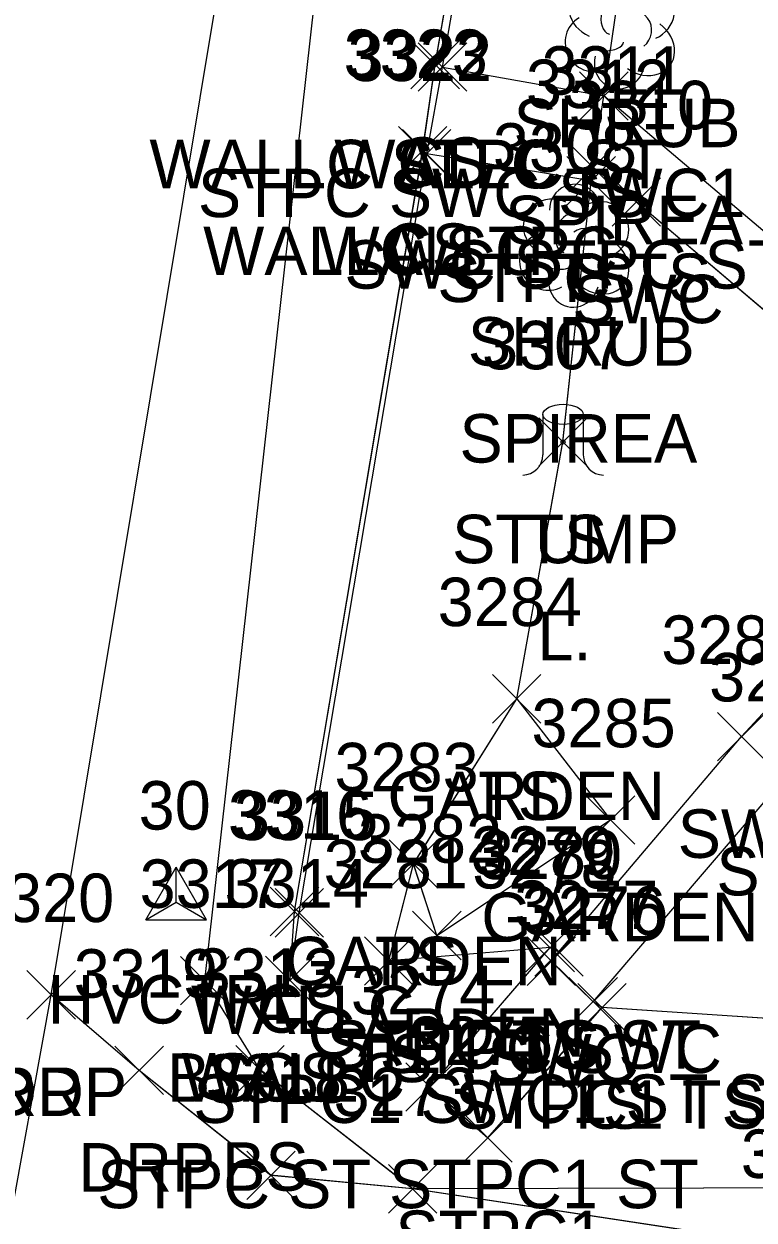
# Model space of a CAD drawing. Extents: x 1554668 to 1563881, y 831386 to 834374.
# Drawn here: x 1562370.27 to 1562400.39, y 833250.36 to 833299.71 of the extents above; entities that cross this region are included whole.
import ezdxf

# ---------------------------------------------------------------- set-up
doc = ezdxf.new("R2010")
doc.units = 0
for name, color, linetype in [('C_A', 7, 'Continuous'), ('C_I', 7, 'Continuous'), ('CPSM', 7, 'Continuous'), ('L_A', 7, 'Continuous'), ('L_C', 7, 'Continuous'), ('L_I', 7, 'Continuous'), ('L_TIC', 7, 'Continuous'), ('LAPB', 7, 'Continuous'), ('LBF', 7, 'Continuous'), ('LELB', 7, 'Continuous'), ('LSH', 7, 'Continuous'), ('LTS', 7, 'Continuous'), ('LW', 7, 'Continuous'), ('P_A', 7, 'Continuous'), ('P_I', 7, 'Continuous'), ('P_TIC', 7, 'Continuous'), ('PET', 7, 'Continuous'), ('R_A', 7, 'Continuous'), ('R_I', 7, 'Continuous'), ('R_TIC', 7, 'Continuous'), ('RDP', 7, 'Continuous'), ('RSW', 7, 'Continuous')]:
    doc.layers.add(name, color=color, linetype=linetype)

msp = doc.modelspace()

# ---------------------------------------------------------------- linework, layer by layer
at = {"layer": 'CPSM'}
for p, q in [((1562375.301, 833262.75), (1562376.551, 833264.915)), ((1562377.801, 833262.75), (1562376.551, 833264.915)), ((1562376.551, 833263.471), (1562376.551, 833264.915)), ((1562375.301, 833262.75), (1562376.551, 833263.471)), ((1562376.551, 833263.471), (1562376.551, 833263.471)), ((1562376.551, 833263.471), (1562377.801, 833262.75)), ((1562375.301, 833262.75), (1562377.801, 833262.75))]:
    msp.add_line(p, q, dxfattribs=at)
at = {"layer": 'L_TIC'}
for points in [[(1562386.233, 833297.026), (1562388.233, 833299.026)], [(1562388.233, 833297.026), (1562386.233, 833299.026)], [(1562386.533, 833296.925), (1562388.533, 833298.925)], [(1562388.533, 833296.925), (1562386.533, 833298.925)], [(1562386.533, 833296.925), (1562388.533, 833298.925)], [(1562388.533, 833296.925), (1562386.533, 833298.925)], [(1562393.192, 833295.736), (1562395.192, 833297.736)], [(1562395.192, 833295.736), (1562393.192, 833297.736)], [(1562393.192, 833295.736), (1562395.192, 833297.736)], [(1562395.192, 833295.736), (1562393.192, 833297.736)], [(1562385.714, 833293.475), (1562387.714, 833295.475)], [(1562387.714, 833293.475), (1562385.714, 833295.475)], [(1562385.881, 833293.348), (1562387.881, 833295.348)], [(1562387.881, 833293.348), (1562385.881, 833295.348)], [(1562385.881, 833293.348), (1562387.881, 833295.348)], [(1562387.881, 833293.348), (1562385.881, 833295.348)], [(1562392.746, 833292.785), (1562394.746, 833294.785)], [(1562394.746, 833292.785), (1562392.746, 833294.785)], [(1562392.669, 833292.233), (1562394.669, 833294.233)], [(1562394.669, 833292.233), (1562392.669, 833294.233)], [(1562392.669, 833292.233), (1562394.669, 833294.233)], [(1562394.669, 833292.233), (1562392.669, 833294.233)], [(1562391.504, 833281.458), (1562393.504, 833283.458)], [(1562393.504, 833281.458), (1562391.504, 833283.458)], [(1562389.594, 833270.863), (1562391.594, 833272.863)], [(1562391.594, 833270.863), (1562389.594, 833272.863)], [(1562389.594, 833270.863), (1562391.594, 833272.863)], [(1562391.594, 833270.863), (1562389.594, 833272.863)], [(1562393.463, 833265.867), (1562395.463, 833267.867)], [(1562395.463, 833265.867), (1562393.463, 833267.867)], [(1562393.463, 833265.867), (1562395.463, 833267.867)], [(1562395.463, 833265.867), (1562393.463, 833267.867)], [(1562385.337, 833264.05), (1562387.337, 833266.05)], [(1562387.337, 833264.05), (1562385.337, 833266.05)], [(1562385.337, 833264.05), (1562387.337, 833266.05)], [(1562387.337, 833264.05), (1562385.337, 833266.05)], [(1562380.43, 833262.093), (1562382.43, 833264.093)], [(1562382.43, 833262.093), (1562380.43, 833264.093)], [(1562380.625, 833262.038), (1562382.625, 833264.038)], [(1562382.625, 833262.038), (1562380.625, 833264.038)], [(1562386.302, 833261.1), (1562388.302, 833263.1)], [(1562388.302, 833261.1), (1562386.302, 833263.1)], [(1562386.302, 833261.1), (1562388.302, 833263.1)], [(1562388.302, 833261.1), (1562386.302, 833263.1)], [(1562390.976, 833260.602), (1562392.976, 833262.602)], [(1562392.976, 833260.602), (1562390.976, 833262.602)], [(1562390.976, 833260.602), (1562392.976, 833262.602)], [(1562392.976, 833260.602), (1562390.976, 833262.602)], [(1562384.323, 833260.052), (1562386.323, 833262.052)], [(1562386.323, 833260.052), (1562384.323, 833262.052)], [(1562391.336, 833260.429), (1562393.336, 833262.429)], [(1562393.336, 833260.429), (1562391.336, 833262.429)], [(1562376.731, 833259.241), (1562378.731, 833261.241)], [(1562378.731, 833259.241), (1562376.731, 833261.241)], [(1562380.234, 833259.254), (1562382.234, 833261.254)], [(1562382.234, 833259.254), (1562380.234, 833261.254)], [(1562380.234, 833259.254), (1562382.234, 833261.254)], [(1562382.234, 833259.254), (1562380.234, 833261.254)], [(1562392.751, 833258.369), (1562394.751, 833260.369)], [(1562394.751, 833258.369), (1562392.751, 833260.369)], [(1562393.112, 833258.127), (1562395.112, 833260.127)], [(1562395.112, 833258.127), (1562393.112, 833260.127)], [(1562393.112, 833258.127), (1562395.112, 833260.127)], [(1562395.112, 833258.127), (1562393.112, 833260.127)], [(1562379.005, 833255.57), (1562381.005, 833257.57)], [(1562381.005, 833255.57), (1562379.005, 833257.57)], [(1562386.016, 833254.852), (1562388.016, 833256.852)], [(1562388.016, 833254.852), (1562386.016, 833256.852)], [(1562386.016, 833254.852), (1562388.016, 833256.852)], [(1562388.016, 833254.852), (1562386.016, 833256.852)], [(1562388.402, 833252.757), (1562390.402, 833254.757)], [(1562390.402, 833252.757), (1562388.402, 833254.757)], [(1562385.3, 833250.653), (1562387.3, 833252.653)], [(1562387.3, 833250.653), (1562385.3, 833252.653)]]:
    msp.add_lwpolyline(points, dxfattribs=at)
at = {"layer": 'LAPB'}
for points in [[(1562387.302, 833262.1), (1562386.337, 833265.05), (1562390.594, 833271.863), (1562394.463, 833266.867)], [(1562387.303, 833262.102), (1562386.342, 833265.053), (1562390.595, 833271.865), (1562394.467, 833266.87)], [(1562387.303, 833262.102), (1562386.342, 833265.053), (1562390.595, 833271.865), (1562394.467, 833266.87)], [(1562387.303, 833262.102), (1562386.342, 833265.053), (1562390.595, 833271.865), (1562394.467, 833266.87)], [(1562387.302, 833262.1), (1562394.463, 833266.867)], [(1562387.303, 833262.102), (1562394.467, 833266.87)], [(1562387.303, 833262.102), (1562394.467, 833266.87)], [(1562387.303, 833262.102), (1562394.467, 833266.87)]]:
    msp.add_lwpolyline(points, dxfattribs=at)
at = {"layer": 'LBF'}
for points in [[(1562387.532, 833297.924), (1562394.194, 833296.741)], [(1562387.532, 833297.924), (1562394.194, 833296.741)], [(1562387.532, 833297.924), (1562394.194, 833296.741)], [(1562387.533, 833297.925), (1562394.192, 833296.736)], [(1562393.746, 833293.785), (1562393.669, 833293.233), (1562386.881, 833294.348)], [(1562393.747, 833293.789), (1562393.671, 833293.238), (1562386.882, 833294.353)], [(1562393.747, 833293.789), (1562393.671, 833293.238), (1562386.882, 833294.353)], [(1562393.747, 833293.789), (1562393.671, 833293.238), (1562386.882, 833294.353)], [(1562387.016, 833255.852), (1562391.976, 833261.602), (1562392.336, 833261.429)], [(1562387.019, 833255.853), (1562391.972, 833261.604), (1562392.333, 833261.431)], [(1562387.019, 833255.853), (1562391.972, 833261.604), (1562392.333, 833261.431)], [(1562387.019, 833255.853), (1562391.972, 833261.604), (1562392.333, 833261.431)], [(1562387.016, 833255.852), (1562389.402, 833253.757), (1562394.112, 833259.127), (1562393.751, 833259.369)], [(1562387.019, 833255.853), (1562389.402, 833253.76), (1562394.117, 833259.128), (1562393.749, 833259.372)], [(1562387.019, 833255.853), (1562389.402, 833253.76), (1562394.117, 833259.128), (1562393.749, 833259.372)], [(1562387.019, 833255.853), (1562389.402, 833253.76), (1562394.117, 833259.128), (1562393.749, 833259.372)]]:
    msp.add_lwpolyline(points, dxfattribs=at)
at = {"layer": 'LELB'}
for points in [[(1562381.234, 833260.257), (1562381.43, 833263.095), (1562386.716, 833294.48), (1562387.232, 833298.024), (1562391.268, 833321.202), (1562394.271, 833322.04), (1562398.857, 833323.042)], [(1562381.234, 833260.257), (1562381.43, 833263.095), (1562386.716, 833294.48), (1562387.232, 833298.024), (1562391.268, 833321.202), (1562394.271, 833322.04), (1562398.857, 833323.042)], [(1562381.234, 833260.257), (1562381.43, 833263.095), (1562386.716, 833294.48), (1562387.232, 833298.024), (1562391.268, 833321.202), (1562394.271, 833322.04), (1562398.857, 833323.042)], [(1562381.234, 833260.254), (1562381.43, 833263.093), (1562386.714, 833294.475), (1562387.233, 833298.026), (1562391.266, 833321.195), (1562394.272, 833322.041), (1562398.858, 833323.042)], [(1562425.151, 833252.402), (1562404.304, 833251.69), (1562386.304, 833251.652), (1562380.005, 833256.573), (1562377.73, 833260.247), (1562384.697, 833322.454)], [(1562425.151, 833252.402), (1562404.304, 833251.69), (1562386.304, 833251.652), (1562380.005, 833256.573), (1562377.73, 833260.247), (1562384.697, 833322.454)], [(1562425.151, 833252.402), (1562404.304, 833251.69), (1562386.304, 833251.652), (1562380.005, 833256.573), (1562377.73, 833260.247), (1562384.697, 833322.454)], [(1562425.153, 833252.399), (1562404.301, 833251.689), (1562386.3, 833251.653), (1562380.005, 833256.57), (1562377.731, 833260.241), (1562384.697, 833322.454)], [(1562394.192, 833296.736), (1562397.428, 833319.075), (1562417.217, 833316.322), (1562437.953, 833313.273)], [(1562394.194, 833296.741), (1562397.43, 833319.081), (1562417.218, 833316.324), (1562437.954, 833313.277)], [(1562394.194, 833296.741), (1562397.43, 833319.081), (1562417.218, 833316.324), (1562437.954, 833313.277)], [(1562394.194, 833296.741), (1562397.43, 833319.081), (1562417.218, 833316.324), (1562437.954, 833313.277)], [(1562390.594, 833271.863), (1562392.504, 833282.458), (1562393.669, 833293.233)], [(1562390.595, 833271.865), (1562392.504, 833282.46), (1562393.671, 833293.238)], [(1562390.595, 833271.865), (1562392.504, 833282.46), (1562393.671, 833293.238)], [(1562390.595, 833271.865), (1562392.504, 833282.46), (1562393.671, 833293.238)], [(1562391.972, 833261.604), (1562385.321, 833261.055), (1562386.342, 833265.053)], [(1562391.972, 833261.604), (1562385.321, 833261.055), (1562386.342, 833265.053)], [(1562391.972, 833261.604), (1562385.321, 833261.055), (1562386.342, 833265.053)], [(1562391.976, 833261.602), (1562385.323, 833261.052), (1562386.337, 833265.05)], [(1562425.811, 833256.362), (1562404.864, 833258.412), (1562394.112, 833259.127)], [(1562425.81, 833256.364), (1562404.863, 833258.415), (1562394.117, 833259.128)], [(1562425.81, 833256.364), (1562404.863, 833258.415), (1562394.117, 833259.128)], [(1562425.81, 833256.364), (1562404.863, 833258.415), (1562394.117, 833259.128)]]:
    msp.add_lwpolyline(points, dxfattribs=at)
at = {"layer": 'LSH'}
for p, q in [((1562394.833, 833299.62), (1562394.833, 833299.62)), ((1562394.833, 833299.62), (1562394.833, 833299.62)), ((1562392.949, 833290.61), (1562392.949, 833290.61)), ((1562392.949, 833290.61), (1562392.949, 833290.61))]:
    msp.add_line(p, q, dxfattribs=at)
msp.add_arc((1562392.996, 833292.044), 1.047, 335.5272, 180.9563, dxfattribs=at)
for centre, major_axis, ratio, start_param, end_param in [((1562394.041, 833300.286), (1.21, -0.512), 0.895232, 1.570796, 4.712389), ((1562395.874, 833300.203), (-1.141, -0.483), 0.949671, 1.570796, 4.712389), ((1562394.624, 833300.078), (-0.208, -0.792), 0.645439, 3.141593, 6.283185), ((1562395.333, 833299.453), (-0.5, 0.667), 0.989748, 3.141593, 6.283185), ((1562393.75, 833298.911), (0.584, -1.042), 0.959034, 3.141593, 6.283185), ((1562395.833, 833298.786), (-1.09, 0.792), 0.841452, 1.570796, 4.712389), ((1562394.375, 833298.87), (-0.625, -0.083), 0.423636, 0, 3.141593), ((1562394.833, 833298.12), (0.265, 1.061), 0.942809, 1.570796, 4.712389), ((1562392.158, 833291.276), (1.21, -0.512), 0.895232, 1.570796, 4.712389), ((1562393.991, 833291.193), (-1.141, -0.483), 0.949671, 1.570796, 4.712389), ((1562392.741, 833291.068), (-0.208, -0.792), 0.645439, 3.141593, 6.283185), ((1562393.449, 833290.443), (-0.5, 0.667), 0.989748, 3.141593, 6.283185), ((1562391.866, 833289.901), (0.584, -1.042), 0.959034, 3.141593, 6.283185), ((1562393.949, 833289.777), (-1.09, 0.792), 0.841452, 1.570796, 4.712389), ((1562392.491, 833289.86), (-0.625, -0.083), 0.423636, 0, 3.141593), ((1562392.95, 833289.11), (0.265, 1.061), 0.942809, 1.570796, 4.712389)]:
    msp.add_ellipse(centre, major_axis=major_axis, ratio=ratio, start_param=start_param, end_param=end_param, dxfattribs=at)
at = {"layer": 'LTS'}
for p, q in [((1562391.675, 833283.598), (1562391.675, 833281.931)), ((1562393.341, 833283.431), (1562393.341, 833283.598)), ((1562393.341, 833283.598), (1562393.341, 833281.931)), ((1562392.508, 833282.455), (1562392.508, 833282.455)), ((1562392.508, 833282.455), (1562392.508, 833282.455)), ((1562392.508, 833282.431), (1562392.508, 833282.431))]:
    msp.add_line(p, q, dxfattribs=at)
msp.add_circle((1562392.508, 833282.455), 0.0833, dxfattribs=at)
for centre, start, end in [((1562390.841, 833281.931), 270, 360), ((1562394.175, 833281.931), 180, 270)]:
    msp.add_arc(centre, 0.833, start, end, dxfattribs=at)
msp.add_ellipse((1562392.508, 833283.598), major_axis=(-0.833, 0), ratio=0.5, dxfattribs=at)
at = {"layer": 'LW'}
for points in [[(1562381.234, 833260.254), (1562381.625, 833263.038), (1562386.881, 833294.348), (1562387.533, 833297.925), (1562391.517, 833321.033), (1562394.272, 833322.041)], [(1562381.234, 833260.257), (1562381.627, 833263.039), (1562386.882, 833294.353), (1562387.532, 833297.924), (1562391.519, 833321.039), (1562394.271, 833322.04)], [(1562381.234, 833260.257), (1562381.627, 833263.039), (1562386.882, 833294.353), (1562387.532, 833297.924), (1562391.519, 833321.039), (1562394.271, 833322.04)], [(1562381.234, 833260.257), (1562381.627, 833263.039), (1562386.882, 833294.353), (1562387.532, 833297.924), (1562391.519, 833321.039), (1562394.271, 833322.04)]]:
    msp.add_lwpolyline(points, dxfattribs=at)
at = {"layer": 'P_TIC'}
for points in [[(1562370.389, 833258.656), (1562372.389, 833260.656)], [(1562372.389, 833258.656), (1562370.389, 833260.656)]]:
    msp.add_lwpolyline(points, dxfattribs=at)
at = {"layer": 'PET'}
for points in [[(1562293.2, 832810.286), (1562300.396, 832850.568), (1562308.055, 832893.341), (1562311.287, 832911.514), (1562317.744, 832948.774), (1562319.194, 832956.227), (1562322.7, 832975.05), (1562324.671, 832987.025), (1562331.672, 833029.796), (1562339.066, 833072.416), (1562343.078, 833095.98), (1562348.142, 833128.239), (1562354.649, 833163.69), (1562361.17, 833205.426), (1562366.308, 833231.661), (1562371.389, 833259.656), (1562381.749, 833322.062), (1562383.966, 833334.665), (1562387.156, 833355.182), (1562390.312, 833375.983), (1562393.977, 833397.668)], [(1562293.205, 832810.287), (1562300.398, 832850.573), (1562308.061, 832893.345), (1562311.291, 832911.518), (1562317.744, 832948.775), (1562319.194, 832956.226), (1562322.701, 832975.053), (1562324.671, 832987.025), (1562331.672, 833029.797), (1562339.066, 833072.413), (1562343.078, 833095.98), (1562348.141, 833128.239), (1562354.651, 833163.692), (1562361.172, 833205.429), (1562366.308, 833231.663), (1562371.39, 833259.659), (1562381.75, 833322.061), (1562383.966, 833334.667), (1562387.156, 833355.187), (1562390.311, 833375.989), (1562393.977, 833397.67)], [(1562293.205, 832810.287), (1562300.398, 832850.573), (1562308.061, 832893.345), (1562311.291, 832911.518), (1562317.744, 832948.775), (1562319.194, 832956.226), (1562322.701, 832975.053), (1562324.671, 832987.025), (1562331.672, 833029.797), (1562339.066, 833072.413), (1562343.078, 833095.98), (1562348.141, 833128.239), (1562354.651, 833163.692), (1562361.172, 833205.429), (1562366.308, 833231.663), (1562371.39, 833259.659), (1562381.75, 833322.061), (1562383.966, 833334.667), (1562387.156, 833355.187), (1562390.311, 833375.989), (1562393.977, 833397.67)], [(1562293.205, 832810.287), (1562300.398, 832850.573), (1562308.061, 832893.345), (1562311.291, 832911.518), (1562317.744, 832948.775), (1562319.194, 832956.226), (1562322.701, 832975.053), (1562324.671, 832987.025), (1562331.672, 833029.797), (1562339.066, 833072.413), (1562343.078, 833095.98), (1562348.141, 833128.239), (1562354.651, 833163.692), (1562361.172, 833205.429), (1562366.308, 833231.663), (1562371.39, 833259.659), (1562381.75, 833322.061), (1562383.966, 833334.667), (1562387.156, 833355.187), (1562390.311, 833375.989), (1562393.977, 833397.67)]]:
    msp.add_lwpolyline(points, dxfattribs=at)
at = {"layer": 'R_TIC'}
for points in [[(1562393.192, 833295.736), (1562395.192, 833297.736)], [(1562395.192, 833295.736), (1562393.192, 833297.736)], [(1562393.192, 833295.736), (1562395.192, 833297.736)], [(1562395.192, 833295.736), (1562393.192, 833297.736)], [(1562392.746, 833292.785), (1562394.746, 833294.785)], [(1562394.746, 833292.785), (1562392.746, 833294.785)], [(1562394.526, 833291.36), (1562396.526, 833293.36)], [(1562396.526, 833291.36), (1562394.526, 833293.36)], [(1562398.873, 833269.304), (1562400.873, 833271.304)], [(1562400.873, 833269.304), (1562398.873, 833271.304)], [(1562391.024, 833260.04), (1562393.024, 833262.04)], [(1562393.024, 833260.04), (1562391.024, 833262.04)], [(1562391.336, 833260.429), (1562393.336, 833262.429)], [(1562393.336, 833260.429), (1562391.336, 833262.429)], [(1562370.389, 833258.656), (1562372.389, 833260.656)], [(1562372.389, 833258.656), (1562370.389, 833260.656)], [(1562392.751, 833258.369), (1562394.751, 833260.369)], [(1562394.751, 833258.369), (1562392.751, 833260.369)], [(1562392.751, 833258.369), (1562394.751, 833260.369)], [(1562394.751, 833258.369), (1562392.751, 833260.369)], [(1562374.022, 833255.538), (1562376.022, 833257.538)], [(1562376.022, 833255.538), (1562374.022, 833257.538)], [(1562379.458, 833251.206), (1562381.458, 833253.206)], [(1562381.458, 833251.206), (1562379.458, 833253.206)], [(1562385.3, 833250.653), (1562387.3, 833252.653)], [(1562387.3, 833250.653), (1562385.3, 833252.653)]]:
    msp.add_lwpolyline(points, dxfattribs=at)
at = {"layer": 'RDP'}
for points in [[(1562424.546, 833246.28), (1562403.099, 833249.099), (1562386.3, 833251.653), (1562380.458, 833252.206), (1562375.022, 833256.538), (1562371.389, 833259.656)], [(1562424.543, 833246.284), (1562403.095, 833249.104), (1562386.304, 833251.652), (1562380.458, 833252.21), (1562375.022, 833256.536), (1562371.39, 833259.659)], [(1562424.543, 833246.284), (1562403.095, 833249.104), (1562386.304, 833251.652), (1562380.458, 833252.21), (1562375.022, 833256.536), (1562371.39, 833259.659)], [(1562424.543, 833246.284), (1562403.095, 833249.104), (1562386.304, 833251.652), (1562380.458, 833252.21), (1562375.022, 833256.536), (1562371.39, 833259.659)]]:
    msp.add_lwpolyline(points, dxfattribs=at)
at = {"layer": 'RSW'}
for points in [[(1562393.751, 833259.369), (1562392.024, 833261.04), (1562392.336, 833261.429), (1562399.873, 833270.304), (1562407.857, 833278.93), (1562408.217, 833281.606), (1562395.526, 833292.36), (1562393.746, 833293.785), (1562394.192, 833296.736)], [(1562393.749, 833259.372), (1562392.029, 833261.041), (1562392.333, 833261.431), (1562399.871, 833270.305), (1562407.858, 833278.932), (1562408.217, 833281.607), (1562395.528, 833292.364), (1562393.747, 833293.789), (1562394.194, 833296.741)], [(1562393.749, 833259.372), (1562392.029, 833261.041), (1562392.333, 833261.431), (1562399.871, 833270.305), (1562407.858, 833278.932), (1562408.217, 833281.607), (1562395.528, 833292.364), (1562393.747, 833293.789), (1562394.194, 833296.741)], [(1562393.749, 833259.372), (1562392.029, 833261.041), (1562392.333, 833261.431), (1562399.871, 833270.305), (1562407.858, 833278.932), (1562408.217, 833281.607), (1562395.528, 833292.364), (1562393.747, 833293.789), (1562394.194, 833296.741)], [(1562393.749, 833259.372), (1562401.792, 833268.759), (1562408.207, 833276.187), (1562410.051, 833278.174), (1562410.907, 833282.575), (1562394.194, 833296.741)], [(1562393.749, 833259.372), (1562401.792, 833268.759), (1562408.207, 833276.187), (1562410.051, 833278.174), (1562410.907, 833282.575), (1562394.194, 833296.741)], [(1562393.749, 833259.372), (1562401.792, 833268.759), (1562408.207, 833276.187), (1562410.051, 833278.174), (1562410.907, 833282.575), (1562394.194, 833296.741)], [(1562393.751, 833259.369), (1562401.791, 833268.757), (1562408.202, 833276.183), (1562410.054, 833278.174), (1562410.909, 833282.575), (1562394.192, 833296.736)]]:
    msp.add_lwpolyline(points, dxfattribs=at)

# ---------------------------------------------------------------- texts
at = {"layer": 'C_A'}
msp.add_text('HVCTRL', height=2, dxfattribs=at).set_placement((1562371.244, 833258.471))
at = {"layer": 'C_I'}
msp.add_text('30', height=2, dxfattribs=at).set_placement((1562375, 833266.471))
at = {"layer": 'L_A'}
for s, p in [('SHRUB', (1562390.463, 833294.62)), ('CS', (1562385.674, 833293.026)), ('WALLC STPC ST', (1562375.446, 833292.925)), ('WALLC', (1562383.068, 833292.925)), ('STPC SWC SWC1 TS ST', (1562377.444, 833291.736)), ('TS', (1562392.601, 833291.736)), ('WALLC STPC', (1562377.66, 833289.348)), ('WALLC', (1562382.416, 833289.348)), ('CS', (1562385.155, 833289.475)), ('SWC STPC ST', (1562383.486, 833288.785)), ('STPC TS', (1562387.323, 833288.233)), ('TS', (1562392.079, 833288.233)), ('SHRUB', (1562388.579, 833285.61)), ('STUMP', (1562387.929, 833277.458)), ('TS', (1562390.913, 833277.458)), ('GARDEN', (1562385.263, 833266.863)), ('TS', (1562389.004, 833266.863)), ('GARDEN', (1562389.132, 833261.867)), ('GARDEN', (1562389.132, 833261.867)), ('GARDEN', (1562381.007, 833260.05)), ('TS', (1562384.747, 833260.05)), ('WALLC', (1562377.161, 833258.038)), ('CS', (1562379.871, 833258.093)), ('GARDEN', (1562381.971, 833257.1)), ('GARDEN', (1562381.971, 833257.1)), ('STPC TS ST', (1562382.755, 833256.602)), ('TS', (1562390.385, 833256.602)), ('TS', (1562383.732, 833256.052)), ('STPC SWC', (1562384.942, 833256.429)), ('BS', (1562376.172, 833255.241)), ('WALLC', (1562376.77, 833255.254)), ('CS', (1562379.675, 833255.254)), ('STPC1 SWC1 ST SWC ST', (1562377.255, 833254.369)), ('STPC1 TS', (1562388.049, 833254.127)), ('TS', (1562392.522, 833254.127)), ('BS', (1562378.446, 833251.57)), ('STPC ST STPC1 ST', (1562373.291, 833250.852)), ('STPC ST STPC1 ST', (1562373.291, 833250.852)), ('STPC1', (1562385.591, 833248.757))]:
    msp.add_text(s, height=2, dxfattribs=at).set_placement(p)
at = {"layer": 'L_C'}
for s, p in [('SPIREA', (1562390.116, 833290.62)), ('SPIREA', (1562388.233, 833281.61)), ('L.', (1562391.448, 833273.458))]:
    msp.add_text(s, height=2, dxfattribs=at).set_placement(p)
at = {"layer": 'L_I'}
for s, p in [('3323', (1562383.454, 833297.475)), ('3322', (1562383.621, 833297.348)), ('3322', (1562383.621, 833297.348)), ('3311', (1562391.62, 833296.785)), ('3312', (1562390.976, 833296.233)), ('3312', (1562390.976, 833296.233)), ('3308', (1562389.611, 833293.61)), ('3307', (1562389.165, 833285.458)), ('3307', (1562389.165, 833285.458)), ('3284', (1562387.334, 833274.863)), ('3284', (1562387.334, 833274.863)), ('3285', (1562391.203, 833269.867)), ('3285', (1562391.203, 833269.867)), ('3283', (1562383.077, 833268.05)), ('3283', (1562383.077, 833268.05)), ('3316', (1562378.682, 833266.093)), ('3315', (1562378.933, 833266.038)), ('3282', (1562384.042, 833265.1)), ('3282', (1562384.042, 833265.1)), ('3279', (1562388.708, 833264.602)), ('3279', (1562388.708, 833264.602)), ('3280', (1562388.989, 833264.429)), ('3281', (1562382.63, 833264.052)), ('3317', (1562375.039, 833263.241)), ('3314', (1562378.542, 833263.254)), ('3314', (1562378.542, 833263.254)), ('3277', (1562390.491, 833262.369)), ('3276', (1562390.797, 833262.127)), ('3276', (1562390.797, 833262.127)), ('3313', (1562377.312, 833259.57)), ('3274', (1562383.756, 833258.852)), ('3274', (1562383.756, 833258.852)), ('3275', (1562386.142, 833256.757)), ('3273', (1562383.04, 833254.653))]:
    msp.add_text(s, height=2, dxfattribs=at).set_placement(p)
at = {"layer": 'P_A'}
msp.add_text('RDP', height=2, dxfattribs=at).set_placement((1562368.877, 833254.656))
at = {"layer": 'P_I'}
msp.add_text('3320', height=2, dxfattribs=at).set_placement((1562368.042, 833262.656))
at = {"layer": 'R_A'}
for s, p in [('STPC SWC SWC1 TS ST', (1562377.444, 833291.736)), ('STPC SWC SWC1 TS ST', (1562377.444, 833291.736)), ('SWC STPC ST', (1562383.486, 833288.785)), ('SWC', (1562392.888, 833287.36)), ('SWC', (1562397.235, 833265.304)), ('SWC1', (1562398.831, 833263.757)), ('STPC SWC', (1562384.942, 833256.429)), ('SWC', (1562389.386, 833256.04)), ('DRP', (1562368.877, 833254.656)), ('STPC1 SWC1 ST SWC ST', (1562377.255, 833254.369)), ('STPC1 SWC1 ST SWC ST', (1562377.255, 833254.369)), ('DRP', (1562372.511, 833251.538))]:
    msp.add_text(s, height=2, dxfattribs=at).set_placement(p)
at = {"layer": 'R_I'}
for s, p in [('3311', (1562391.62, 833296.785)), ('3310', (1562392.746, 833295.36)), ('3286', (1562396.558, 833273.304)), ('3287', (1562398.531, 833271.757)), ('3280', (1562388.989, 833264.429)), ('3278', (1562388.764, 833264.04)), ('3320', (1562368.042, 833262.656)), ('3277', (1562390.491, 833262.369)), ('3277', (1562390.491, 833262.369)), ('3319', (1562372.322, 833259.538)), ('3318', (1562377.765, 833255.206)), ('3273', (1562383.04, 833254.653)), ('3272', (1562399.839, 833252.099))]:
    msp.add_text(s, height=2, dxfattribs=at).set_placement(p)

doc.saveas('drawing.dxf')
